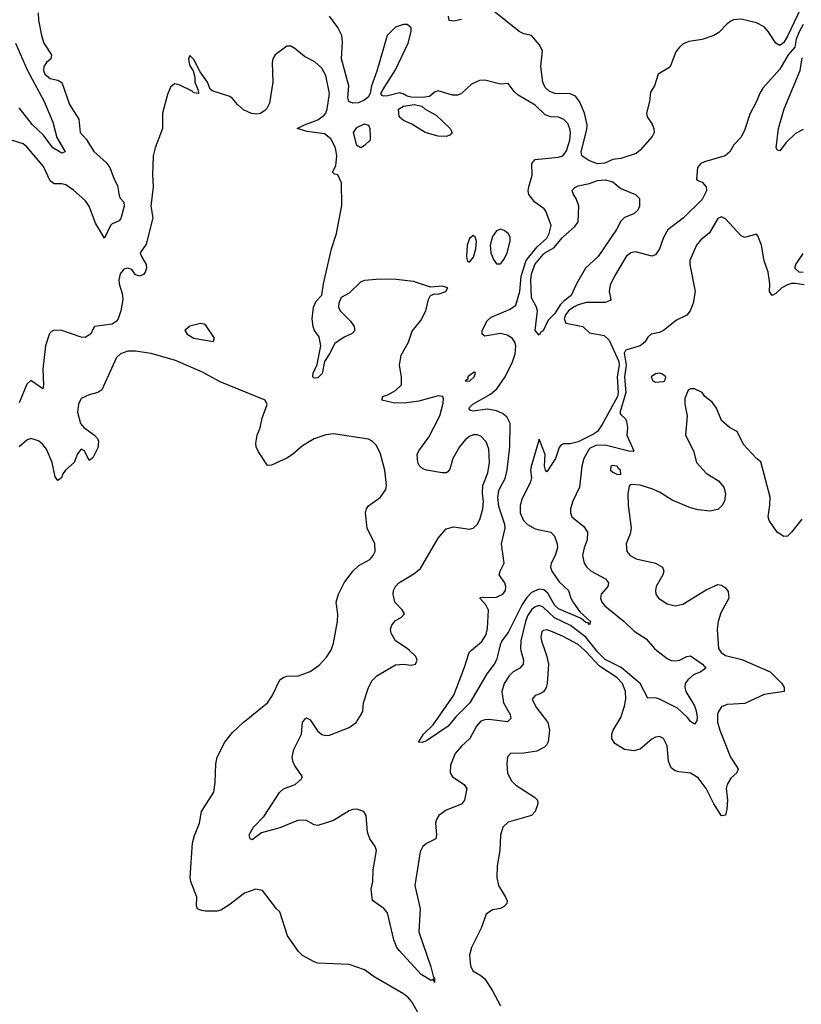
# Model space of a CAD drawing. Header units: inches. Extents: x 1384664 to 1536621, y 460766 to 646467.
# Tile 389 of 488: x 1443653 to 1447681, y 598177 to 603251. Entities that reach past the tile are written whole.
import ezdxf

# ---------------------------------------------------------------- set-up
doc = ezdxf.new("R2010")
doc.units = ezdxf.units.IN
doc.header["$MEASUREMENT"] = 0
doc.layers.add('B4549', color=7, linetype='Continuous')
doc.layers.add('B4640', color=7, linetype='Continuous')

msp = doc.modelspace()

# ---------------------------------------------------------------- linework, layer by layer
at = {"layer": 'B4549', "color": 5}
for points, elevation in [([(1445719.2, 598110), (1445673.8, 598190), (1445657.1, 598210), (1445630, 598230.6), (1445479.1, 598319.1), (1445430, 598355.6), (1445350, 598382), (1445190, 598389.4), (1445170, 598396), (1445110, 598429.3), (1445089.6, 598449.6), (1445032.3, 598530), (1444994, 598654), (1444975.3, 598670), (1444903.2, 598763.2), (1444870, 598771.3), (1444810.7, 598750), (1444730, 598687.3), (1444690, 598662.9), (1444670, 598657.6), (1444610, 598658), (1444590, 598660.5), (1444569.2, 598670), (1444563.9, 598683.9), (1444564.8, 598730), (1444534.5, 598810), (1444532, 598830), (1444543.5, 599010), (1444552.9, 599047.1), (1444579.1, 599110), (1444589.8, 599170.2), (1444653, 599270), (1444660.5, 599319.5), (1444663.3, 599416.7), (1444670, 599450.7), (1444710, 599528.4), (1444750, 599578.4), (1444804.5, 599630), (1444929.8, 599730.2), (1444953.4, 599766.6), (1444994, 599850), (1445010, 599861.1), (1445030, 599867.4), (1445090, 599870.4), (1445150, 599892.4), (1445195.5, 599924.5), (1445233.2, 599966.8), (1445255.6, 600000)], 780), ([(1446235.7, 600000), (1446249.5, 599950), (1446247.2, 599930), (1446230.2, 599910), (1446195.8, 599890), (1446174.4, 599870), (1446150.1, 599830), (1446138.1, 599790), (1446146.4, 599730), (1446179.8, 599670), (1446183.2, 599650), (1446167.1, 599632.9), (1446070, 599644.1), (1446050, 599644), (1446030, 599635.5), (1446007.1, 599610), (1445973, 599547), (1445930, 599508), (1445897.7, 599470), (1445872.2, 599410), (1445870.3, 599370), (1445882.4, 599350), (1445943, 599310), (1445957.1, 599290), (1445944.2, 599230), (1445930, 599207.8), (1445850, 599176.8), (1445813.1, 599150), (1445800.2, 599130), (1445794.7, 599110), (1445801.1, 599050), (1445797.1, 599030), (1445750, 599006.4), (1445730, 598991.1), (1445717.3, 598962.7), (1445689.5, 598790), (1445715.9, 598670), (1445709.2, 598550), (1445772, 598370), (1445782.9, 598322.9), (1445790.4, 598309.6), (1445790, 598289.5), (1445786, 598306), (1445779.1, 598300.9), (1445770, 598302), (1445721.6, 598330), (1445610, 598452.3), (1445597.1, 598470), (1445581.2, 598510), (1445548.3, 598648.3), (1445530, 598671.1), (1445471.3, 598711.3), (1445464.8, 598770), (1445472.4, 598810), (1445473.5, 598870), (1445491.9, 598970), (1445484.4, 598990), (1445457.3, 599030), (1445444.4, 599064.4), (1445437.4, 599150), (1445426.6, 599170), (1445390, 599182), (1445370, 599180.3), (1445350, 599174), (1445270, 599124.8), (1445190, 599099.1), (1445170, 599101.5), (1445130, 599124.5), (1445090, 599125.6), (1444992.7, 599087.3), (1444899.3, 599060.7), (1444850, 599024.5), (1444841.2, 599030), (1444836, 599050), (1444857, 599090), (1444912.8, 599147.2), (1444990.9, 599269.1), (1445012.6, 599287.4), (1445072, 599310), (1445103.3, 599336.7), (1445109.4, 599350), (1445069.7, 599409.7), (1445059.5, 599430), (1445056.2, 599450), (1445066, 599490), (1445105.1, 599570), (1445110.9, 599630), (1445125.1, 599650), (1445130, 599652.9), (1445150, 599643.2), (1445187, 599587), (1445210, 599568.2), (1445230, 599562.4), (1445250, 599564.4), (1445350, 599604), (1445386, 599630), (1445413.3, 599670), (1445420.5, 599690), (1445424.2, 599730), (1445449.6, 599810), (1445470, 599846), (1445493.2, 599870), (1445590, 599926), (1445630, 599930.3), (1445670, 599924.9), (1445693.2, 599930), (1445700.9, 599950), (1445693.6, 599970), (1445662, 600000)], 760), ([(1446121.1, 600000), (1446110, 599952.7), (1446098, 599930), (1446059.5, 599880.5), (1445971.7, 599730), (1445901, 599659), (1445861.1, 599610), (1445750, 599535.1), (1445727, 599527), (1445708.7, 599528.7), (1445734, 599570), (1445783.3, 599616.7), (1445889.8, 599770.2), (1445945.8, 599914.2), (1445968.3, 599990), (1445979.9, 600000)], 740), ([(1446359.6, 600000), (1446370.1, 599970.1), (1446377.7, 599930), (1446370.2, 599829.8), (1446366, 599810), (1446352, 599788), (1446330, 599774.7), (1446310, 599769.3), (1446293.4, 599750), (1446312.4, 599710), (1446374.7, 599630), (1446382.7, 599590), (1446375.8, 599530), (1446367.5, 599512.5), (1446357.2, 599502.8), (1446317.5, 599482.5), (1446250, 599471.2), (1446182.8, 599470), (1446166.9, 599453.1), (1446163.6, 599416.4), (1446167.2, 599370), (1446185.2, 599330), (1446210, 599306.3), (1446305.2, 599245.2), (1446320.5, 599230), (1446322.6, 599210), (1446308.9, 599170), (1446290.1, 599149.9), (1446170, 599116), (1446142.3, 599090), (1446130, 599048), (1446126.5, 598970), (1446114.2, 598890), (1446111.5, 598831.5), (1446120.2, 598790), (1446156, 598730), (1446164.9, 598710), (1446162.8, 598697.2), (1446150, 598680.7), (1446130, 598671.6), (1446090, 598663.7), (1446057.5, 598642.5), (1446030.4, 598570), (1445980.4, 598470), (1445970.4, 598430), (1445975.2, 598375.2), (1445987.3, 598350), (1446030, 598326), (1446050, 598308), (1446090, 598247.3), (1446130.2, 598170)], 780), ([(1447260.6, 600000), (1447267.3, 599990), (1447290, 599974.3), (1447374.5, 599954.5), (1447520.9, 599890), (1447580.8, 599830), (1447592.9, 599810), (1447592.7, 599790), (1447490, 599773.3), (1447390, 599727.9), (1447298.6, 599721.4), (1447270, 599709.6), (1447254.2, 599685.8), (1447249.4, 599670), (1447249.5, 599630.5), (1447260.8, 599590), (1447315.6, 599450), (1447356.2, 599390), (1447349, 599370), (1447317.3, 599342.7), (1447298, 599310), (1447293.8, 599290), (1447300.2, 599230), (1447297.5, 599182.5), (1447290, 599152.7), (1447270, 599148), (1447230, 599209.8), (1447189.9, 599290), (1447150, 599343.5), (1447110, 599367.7), (1447050, 599375.1), (1447030, 599381.1), (1447010, 599396.2), (1446996.4, 599430), (1446989.8, 599510), (1446970, 599547.3), (1446950, 599556.9), (1446930, 599554.3), (1446910, 599544), (1446850, 599492.3), (1446817, 599483), (1446769.9, 599489.9), (1446720.4, 599520.4), (1446705, 599545), (1446704.4, 599570), (1446711.5, 599590), (1446750, 599655.3), (1446770, 599713), (1446776.7, 599750), (1446775.5, 599790), (1446759.7, 599830), (1446730, 599862.1), (1446640.5, 599920.5), (1446570, 599995.2), (1446564.6, 600000)], 780), ([(1446936.6, 600000), (1446990, 599958.9), (1447010, 599949.4), (1447033, 599947), (1447052.3, 599950), (1447090, 599970.3), (1447110, 599973.7), (1447171.3, 599930), (1447188.4, 599910), (1447163, 599890), (1447125.4, 599874.6), (1447095.2, 599850), (1447083, 599830), (1447080.2, 599810), (1447085.2, 599790), (1447130, 599715.2), (1447139.1, 599690), (1447143.9, 599656.1), (1447141.8, 599638.2), (1447130, 599621.3), (1447110, 599635.1), (1447094.9, 599654.9), (1447042.5, 599702.5), (1446950, 599750.5), (1446930, 599757.2), (1446890, 599755.6), (1446850.5, 599830.5), (1446753.2, 599913.2), (1446670, 599954.9), (1446630, 599993.1), (1446624.6, 600000)], 760)]:
    msp.add_lwpolyline(points, dxfattribs=dict(at, elevation=elevation))
at = {"layer": 'B4640', "color": 5}
for points, elevation in [([(1443747.3, 603287.3), (1443749.1, 603249.1), (1443764.9, 603170), (1443777, 603130), (1443816.3, 603070), (1443812.7, 603050), (1443790, 603029.8), (1443776.8, 603010), (1443775.9, 602990), (1443783.1, 602970), (1443810, 602947.6), (1443850, 602939.6), (1443870, 602927.9), (1443910, 602813.7), (1443957.9, 602737.9), (1443965.1, 602670), (1443996.1, 602636.1), (1444037.1, 602570), (1444097.3, 602517.3), (1444117.5, 602490), (1444138.9, 602430), (1444156.4, 602396.4), (1444164.5, 602344.5), (1444170.8, 602330.8), (1444190.2, 602310), (1444190.8, 602290), (1444174.2, 602225.8), (1444164.8, 602215.2), (1444130, 602199.1), (1444120.9, 602190), (1444090, 602125.1), (1444043.1, 602203.1), (1444010, 602289.7), (1443990, 602318.6), (1443930, 602371.9), (1443890, 602399.9), (1443870, 602405.6), (1443830, 602406.1), (1443810, 602420.8), (1443774.8, 602494.8), (1443690, 602595.7), (1443670, 602610.6), (1443609.9, 602629.9)], 740), ([(1447679.1, 603310), (1447610, 603166.1), (1447590, 603133.2), (1447570, 603117.7), (1447550, 603129.8), (1447510.6, 603190.6), (1447490, 603213.8), (1447450, 603234.6), (1447370, 603254), (1447330.8, 603250), (1447317.3, 603242.7), (1447298.9, 603230), (1447255.4, 603184.6), (1447230, 603169.7), (1447170.2, 603149.8), (1447101.1, 603138.9), (1447072.7, 603127.3), (1447053, 603110), (1447034.7, 603085.3), (1447006.3, 603013.7), (1446997.7, 603002.3), (1446942.8, 602970), (1446924, 602910), (1446902.8, 602877.2), (1446897.6, 602830), (1446882.6, 602770), (1446887.2, 602750), (1446912.4, 602712.4), (1446921.1, 602690), (1446922, 602670), (1446912.7, 602650), (1446850, 602578.7), (1446830, 602562.4), (1446750, 602535.6), (1446710, 602531.1), (1446667.7, 602512.3), (1446630, 602509.1), (1446585.1, 602525.1), (1446549, 602550), (1446545.6, 602570), (1446575.4, 602684.6), (1446577.5, 602710), (1446562.8, 602770), (1446537.9, 602830), (1446516.2, 602856.2), (1446490, 602869.2), (1446410, 602871), (1446382.1, 602882.1), (1446361.4, 602901.4), (1446348.5, 602930), (1446338.5, 603010), (1446346.3, 603090), (1446330, 603123), (1446290, 603169.8), (1446250, 603178), (1446226.6, 603190), (1446095.6, 603295.6)], 720), ([(1445979.9, 600000), (1446033.8, 600046.2), (1446057.2, 600082.8), (1446064.3, 600115.7), (1446068, 600208), (1446055.6, 600235.6), (1446024.7, 600270), (1446026.4, 600273.6), (1446110, 600275.9), (1446142, 600290), (1446157, 600310), (1446158.3, 600330), (1446152.5, 600350), (1446123.8, 600390), (1446128.2, 600410), (1446149.4, 600450), (1446136.3, 600550), (1446154.5, 600630), (1446152.2, 600650), (1446122, 600742), (1446116.3, 600790), (1446124.2, 600830), (1446153.9, 600886.1), (1446164.7, 600930), (1446178.4, 601050), (1446180.2, 601170), (1446164, 601204), (1446141.2, 601221.2), (1446110, 601235.3), (1446063.7, 601243.7), (1445990, 601233.7), (1445976.6, 601236.6), (1445967.4, 601250), (1445987.4, 601270), (1446078.6, 601321.4), (1446110.8, 601349.2), (1446154.1, 601410), (1446192.8, 601487.2), (1446205.6, 601530), (1446209.3, 601570), (1446204.9, 601590), (1446189.9, 601610), (1446165, 601625), (1446130, 601633.2), (1446050, 601619.8), (1446036.8, 601630), (1446035.7, 601650), (1446061.2, 601698.8), (1446081.8, 601718.2), (1446180.6, 601759.4), (1446210, 601780.2), (1446230, 601850.4), (1446236.6, 601930), (1446262.1, 602010), (1446319.8, 602080.2), (1446370, 602125.9), (1446381.9, 602150), (1446391.2, 602190), (1446365, 602265), (1446356.2, 602276.2), (1446307.8, 602310), (1446277.1, 602350), (1446273.3, 602370), (1446276.2, 602390), (1446294, 602450), (1446292.8, 602510), (1446309.9, 602530.1), (1446430, 602542), (1446451.6, 602550), (1446470, 602574.7), (1446488.7, 602630), (1446491.9, 602670), (1446488.4, 602688.4), (1446476.7, 602716.7), (1446457.5, 602737.5), (1446430, 602748.9), (1446390, 602750.6), (1446361.1, 602761.1), (1446308.7, 602810), (1446222, 602862), (1446201.1, 602881.1), (1446170, 602922.7), (1446130, 602919.6), (1446050, 602939.7), (1446022, 602938), (1445980.3, 602919.7), (1445930.4, 602870), (1445910, 602861.7), (1445882.7, 602862.7), (1445810, 602883.7), (1445790, 602877.2), (1445764.7, 602855.3), (1445729.3, 602849.3), (1445670, 602851.8), (1445650, 602857), (1445629.7, 602869.7), (1445610, 602873.5), (1445550, 602858.3), (1445530, 602856.2), (1445520.8, 602860.8), (1445514.5, 602870), (1445524.4, 602890), (1445590, 602992.3), (1445655.5, 603130), (1445669.6, 603189.6), (1445669.5, 603209.5), (1445650, 603226), (1445630, 603226.6), (1445590, 603212.7), (1445546.4, 603170), (1445493.9, 602986.1), (1445466, 602910), (1445459.1, 602870), (1445448.9, 602851.1), (1445425.9, 602834.1), (1445396.6, 602823.4), (1445370, 602820.2), (1445348.7, 602828.7), (1445344.6, 602850), (1445349.2, 602910), (1445311.1, 603050), (1445315.9, 603135.9), (1445312.3, 603170), (1445291.5, 603211.5), (1445249.9, 603270)], 740), ([(1445930, 603251.6), (1445890, 603242.7), (1445866.8, 603246.8), (1445862.9, 603270)], 720), ([(1447690, 603226.1), (1447670, 603188.7), (1447654.2, 603150), (1447647.8, 603110), (1447612.6, 603070), (1447570, 602995.5), (1447482.5, 602897.5), (1447466.7, 602873.3), (1447450, 602829.6), (1447415.6, 602764.4), (1447390, 602684.5), (1447370, 602645.1), (1447333.5, 602606.5), (1447311.8, 602570), (1447288.4, 602550), (1447181.3, 602518.7), (1447162.6, 602510), (1447146.3, 602490), (1447140.5, 602430), (1447143.7, 602423.7), (1447170, 602413.1), (1447191.2, 602390), (1447192.1, 602370), (1447170, 602324.8), (1447074.4, 602230), (1446992.6, 602167.4), (1446971, 602129), (1446949.4, 602070), (1446930, 602039.2), (1446910, 602033.3), (1446825.6, 602054.4), (1446803, 602050), (1446777.4, 602030), (1446717.7, 601930), (1446696.2, 601883.8), (1446690.2, 601850), (1446698.5, 601810), (1446695.2, 601804.8), (1446670, 601794.3), (1446573.6, 601793.6), (1446530, 601781.5), (1446506.2, 601770), (1446480.4, 601750), (1446465.8, 601730), (1446458.1, 601710), (1446466.4, 601686.4), (1446554, 601670), (1446590, 601637.1), (1446664.2, 601624.2), (1446690, 601600.5), (1446739.6, 601490), (1446742.5, 601470), (1446732.3, 601410), (1446736.5, 601330), (1446733, 601310), (1446654.7, 601165.3), (1446630.7, 601129.3), (1446610, 601114.6), (1446530, 601075.5), (1446490, 601065.7), (1446454.7, 601065.3), (1446441.1, 601058.9), (1446432.8, 601047.2), (1446414.2, 600990), (1446370, 600922), (1446362.9, 600930), (1446356.9, 600950), (1446360.4, 601010), (1446330, 601088.7), (1446289.2, 600949.2), (1446285.4, 600930), (1446290.2, 600890), (1446285.5, 600870), (1446241.2, 600778.8), (1446232.4, 600747.6), (1446231.5, 600710), (1446248.5, 600670), (1446269.1, 600649.1), (1446310, 600628.1), (1446389.5, 600609.5), (1446408.4, 600590), (1446422.1, 600550), (1446423.7, 600530), (1446412.5, 600490), (1446392.5, 600450), (1446389, 600430), (1446394.4, 600410), (1446433.5, 600353.5), (1446481.1, 600310), (1446492.7, 600270), (1446505.9, 600245.9), (1446539.7, 600199.7), (1446593.7, 600150), (1446590, 600132.7), (1446582.6, 600142.6), (1446570, 600143.9), (1446545.5, 600165.5), (1446430, 600215.3), (1446410, 600233.1), (1446375.1, 600295.1), (1446353.9, 600313.9), (1446330, 600316.7), (1446290, 600299.2), (1446266.4, 600273.6), (1446242.5, 600237.5), (1446170, 600092.9), (1446137.1, 600050), (1446128.2, 600030), (1446121.1, 600000)], 740), ([(1443631.7, 603130), (1443691.9, 602991.9), (1443779, 602830), (1443822.7, 602722.7), (1443844.1, 602644.1), (1443886.8, 602570), (1443870, 602564), (1443824.1, 602590), (1443775.7, 602655.7), (1443719, 602710), (1443650, 602796.5)], 720), ([(1445662, 600000), (1445650, 600011.5), (1445590, 600049.5), (1445567.3, 600090), (1445564.5, 600110), (1445569.7, 600130.3), (1445590, 600154.8), (1445618, 600170), (1445635.3, 600190), (1445624, 600210), (1445586.6, 600250), (1445577, 600290), (1445579.5, 600310), (1445589.4, 600330), (1445607, 600350), (1445684.7, 600395.3), (1445717.8, 600422.2), (1445810, 600578.8), (1445850, 600626.8), (1445890, 600638.4), (1445970, 600626.5), (1445990, 600631.5), (1446010.5, 600649.5), (1446023.9, 600676.1), (1446039.1, 600730), (1446043.4, 600770), (1446037.7, 600810), (1446039.9, 600850), (1446064.6, 600915.4), (1446074, 600970), (1446070, 601037.2), (1446056.4, 601076.4), (1446030, 601105.3), (1446010, 601111.6), (1445990, 601111.4), (1445970, 601103.5), (1445950, 601087.8), (1445919.4, 601050), (1445884.8, 600990), (1445870, 600935.1), (1445858.8, 600921.2), (1445850, 600915.3), (1445830, 600915.3), (1445750, 600929), (1445730, 600936.8), (1445712.9, 600952.9), (1445704.6, 600970), (1445701.1, 601010), (1445708.9, 601030), (1445760.5, 601099.5), (1445818.7, 601210), (1445835.7, 601275.7), (1445837.4, 601297.4), (1445833, 601310), (1445810, 601312.8), (1445710, 601285.2), (1445634.4, 601274.4), (1445577.4, 601277.4), (1445519, 601290), (1445524, 601310), (1445550, 601318.3), (1445590, 601339.6), (1445619.8, 601370), (1445621.1, 601410), (1445610.8, 601470), (1445618.2, 601521.8), (1445656.4, 601590), (1445674.5, 601645.5), (1445719.4, 601700.6), (1445746, 601750), (1445759, 601810), (1445769.2, 601830), (1445790, 601838.8), (1445810, 601837.3), (1445848.7, 601850), (1445859, 601870), (1445830, 601877.4), (1445770, 601872.6), (1445682.3, 601902.3), (1445592.5, 601912.5), (1445510, 601914.8), (1445430, 601906.9), (1445410, 601899.7), (1445350, 601842), (1445310, 601819), (1445297.1, 601790), (1445296.4, 601770), (1445304.2, 601750), (1445357.7, 601697.7), (1445377, 601670), (1445379.8, 601650), (1445365.3, 601634.7), (1445324.5, 601615.5), (1445276.8, 601583.2), (1445250.1, 601530), (1445223.5, 601490), (1445211.4, 601428.6), (1445190, 601406.2), (1445170, 601403.9), (1445163.9, 601410), (1445165.7, 601430), (1445186.3, 601473.7), (1445205.3, 601570), (1445196.4, 601616.4), (1445172.7, 601650), (1445164.5, 601670), (1445160.5, 601710), (1445167.1, 601770), (1445180.1, 601799.9), (1445210, 601831), (1445218.8, 601890), (1445260.4, 602070), (1445284.9, 602150), (1445313.4, 602293.4), (1445310.6, 602410), (1445291.6, 602451.6), (1445274.6, 602454.6), (1445265.6, 602465.6), (1445282.3, 602497.7), (1445287.7, 602550), (1445279.9, 602590), (1445257, 602637), (1445223, 602663), (1445134.4, 602674.4), (1445082.7, 602690), (1445120.9, 602710), (1445190, 602735.5), (1445221.4, 602758.6), (1445231, 602770), (1445237.6, 602790), (1445249, 602870), (1445230, 602962.7), (1445210, 603001.3), (1445173.7, 603033.7), (1445121.3, 603061.3), (1445070, 603102.9), (1445050, 603114), (1445030, 603114.5), (1444968.7, 603070), (1444958, 603050), (1444954.6, 603030), (1444957, 602930), (1444939.5, 602820.5), (1444926.7, 602793.3), (1444916.7, 602783.3), (1444893, 602767), (1444875.1, 602764.9), (1444847, 602767), (1444806.9, 602786.9), (1444774.7, 602814.7), (1444750, 602845.2), (1444734.8, 602854.8), (1444644, 602884), (1444633.6, 602893.6), (1444621.2, 602930), (1444582.7, 602982.7), (1444550, 603046), (1444530, 603066), (1444522, 603050), (1444524.7, 603035.3), (1444530, 603014), (1444547.1, 602987.1), (1444555.3, 602955.3), (1444556, 602930), (1444572, 602888), (1444574, 602870), (1444550, 602874), (1444542, 602882), (1444474.9, 602914.9), (1444450, 602920.5), (1444430, 602903), (1444414.4, 602865.6), (1444388, 602770), (1444389.2, 602690.8), (1444350.4, 602590.4), (1444340.2, 602550), (1444337.6, 602450), (1444340.9, 602390), (1444328.7, 602290), (1444339.3, 602230), (1444305.1, 602094.9), (1444274, 602050), (1444280.5, 602030), (1444304.6, 601990), (1444306.3, 601970), (1444299.6, 601950), (1444290, 601938), (1444270, 601929.6), (1444250, 601936.2), (1444230, 601963.6), (1444210, 601971.2), (1444190, 601964.7), (1444170, 601940.7), (1444164.3, 601910), (1444165.8, 601890), (1444180.7, 601840.7), (1444183.5, 601810), (1444173.5, 601750), (1444160.7, 601710), (1444150, 601696), (1444130, 601682.7), (1444038, 601670), (1444017.3, 601630), (1443990, 601612.7), (1443970, 601615.1), (1443870, 601649.7), (1443830, 601650.8), (1443815.9, 601644.1), (1443806.5, 601633.5), (1443785.3, 601570), (1443771.7, 601450), (1443776, 601370), (1443771.8, 601348.2), (1443710, 601391.6), (1443690, 601373), (1443650, 601276.8)], 760), ([(1447690, 602686), (1447650, 602664.9), (1447601.9, 602618.1), (1447570, 602574.7), (1447558, 602578), (1447551.1, 602591.1), (1447563.4, 602690), (1447592.2, 602792.2), (1447675.4, 602990), (1447685.8, 603054.2)], 740), ([(1447695.9, 601884.1), (1447650, 601892), (1447630, 601892), (1447610, 601885.2), (1447581, 601870), (1447550, 601840.9), (1447529.9, 601829.9), (1447517.1, 601850), (1447517.8, 601890), (1447510.6, 601950.6), (1447488.5, 602008.5), (1447475.4, 602090), (1447457.4, 602137.4), (1447450, 602146), (1447388, 602128), (1447370, 602138), (1447290, 602225.2), (1447270, 602236), (1447250, 602226), (1447208.1, 602151.9), (1447163.4, 602116.6), (1447141.3, 602090), (1447106.7, 602010), (1447106.7, 601990), (1447133.2, 601850), (1447122.9, 601790), (1447108, 601750), (1447090, 601728.4), (1447038, 601702), (1446970, 601649.7), (1446950, 601639.8), (1446907, 601630), (1446890, 601614.3), (1446875, 601590), (1446850.2, 601570), (1446781.8, 601550), (1446774.2, 601545.8), (1446767.1, 601532.9), (1446778.6, 601470), (1446769.7, 601410), (1446776.8, 601330), (1446746, 601226), (1446750, 601215.8), (1446774.1, 601194.1), (1446780.5, 601180.5), (1446784.9, 601150), (1446782, 601110), (1446817.1, 601030), (1446813.5, 601026.5), (1446792.3, 601027.7), (1446670, 601059.4), (1446622.6, 601057.4), (1446590, 601041.7), (1446560.6, 600990), (1446550.5, 600950), (1446537.2, 600842.8), (1446503.8, 600770), (1446491.6, 600730), (1446491.1, 600710), (1446499, 600690), (1446559.8, 600639.8), (1446578.6, 600610), (1446577.7, 600570), (1446561.5, 600530), (1446553, 600490), (1446562.4, 600450), (1446575.8, 600430), (1446597.7, 600410), (1446672.2, 600370), (1446686.9, 600350), (1446684, 600330), (1446648.8, 600290), (1446645.7, 600270), (1446653.4, 600250), (1446668.8, 600230), (1446767.4, 600150), (1446819.3, 600099.3), (1446880.6, 600060.6), (1446923.6, 600010), (1446936.6, 600000)], 760), ([(1447690, 601948.6), (1447669, 601950), (1447647.2, 601970), (1447652.2, 601990), (1447690, 602045.4)], 740), ([(1445255.6, 600000), (1445257.4, 600002.6), (1445270, 600038), (1445291.2, 600150), (1445292.5, 600187.5), (1445284.1, 600250), (1445295.9, 600290), (1445325, 600350), (1445370, 600409.2), (1445400.7, 600439.3), (1445456.9, 600470), (1445474.3, 600490), (1445484, 600510), (1445482.7, 600550), (1445443.7, 600630), (1445435.3, 600710), (1445439.2, 600730), (1445450, 600745.3), (1445512.8, 600790), (1445539.7, 600830), (1445542.6, 600850), (1445534.2, 600930), (1445510, 601019), (1445490, 601059), (1445470, 601079.3), (1445449.6, 601089.6), (1445270, 601117.6), (1445230, 601111.5), (1445170, 601091.2), (1445110, 601055.8), (1445058.4, 601010), (1445030, 600991.1), (1444950, 600956.3), (1444930, 600954.5), (1444883.6, 601023.6), (1444871.1, 601050), (1444869, 601069), (1444876.4, 601110), (1444892.2, 601147.8), (1444903, 601197), (1444927.5, 601267.5), (1444917.6, 601290), (1444685.4, 601385.4), (1444595.3, 601435.3), (1444455.4, 601495.4), (1444330, 601531.2), (1444250, 601542.6), (1444210, 601543.4), (1444171.4, 601530), (1444151.2, 601510), (1444076.5, 601343.5), (1444056, 601330), (1444010, 601318.7), (1443970, 601298.4), (1443956.5, 601270), (1443951.3, 601228.7), (1443965.6, 601170), (1443983.2, 601150), (1444039, 601110), (1444053.1, 601093.1), (1444058, 601078), (1444055.6, 601044.4), (1444030, 600992.7), (1444010, 600979.3), (1443986.6, 601030), (1443970, 601037.7), (1443950, 601014), (1443932.9, 600970), (1443888.9, 600930), (1443874.4, 600910), (1443867.7, 600890), (1443850, 600876.2), (1443836.2, 600896.2), (1443820.3, 600970), (1443790, 601038.7), (1443770, 601064.2), (1443750, 601080.7), (1443710, 601092.3), (1443690, 601084), (1443650, 601049.3)], 780), ([(1447682.7, 600677.3), (1447630, 600609.5), (1447610, 600589.6), (1447590, 600587.6), (1447557, 600610), (1447514.7, 600670), (1447509.7, 600690), (1447519.2, 600750), (1447519.8, 600790), (1447472.7, 600972.7), (1447450, 600989.2), (1447382.3, 601062.3), (1447349.4, 601129.4), (1447310, 601149.4), (1447270, 601186), (1447243, 601250), (1447221, 601281), (1447184, 601310), (1447169.3, 601329.3), (1447130, 601349), (1447110, 601348.7), (1447098, 601342), (1447081.1, 601298.9), (1447080.4, 601270), (1447091.8, 601210), (1447083.7, 601110), (1447124.9, 601030), (1447140.4, 600970), (1447190, 600914.4), (1447254.5, 600874.5), (1447281.5, 600841.5), (1447290.3, 600810), (1447284.2, 600770), (1447272.2, 600747.8), (1447250, 600726.3), (1447210, 600719.1), (1447150, 600725), (1447110, 600735.4), (1447015, 600775), (1446950, 600816.5), (1446910, 600833.5), (1446850, 600852.8), (1446803.8, 600856.2), (1446793.2, 600846.8), (1446786, 600810), (1446788.9, 600750), (1446804, 600630), (1446798.8, 600601.2), (1446777.7, 600550), (1446780.9, 600510), (1446798.7, 600490), (1446830, 600473.4), (1446930, 600450.3), (1446964.9, 600430), (1446973, 600410), (1446966.4, 600390), (1446933.1, 600330), (1446928.9, 600308.9), (1446931.8, 600290), (1446944.9, 600270), (1446990, 600241.5), (1447030, 600231.3), (1447070, 600238.6), (1447190, 600313.4), (1447250, 600340.5), (1447270, 600336.3), (1447290, 600324), (1447304.4, 600304.4), (1447306.4, 600270), (1447265.5, 600194.5), (1447252.6, 600150), (1447247.9, 600107.9), (1447253.8, 600010), (1447260.6, 600000)], 780), ([(1446624.6, 600000), (1446570, 600069.9), (1446491.7, 600130), (1446409.6, 600169.6), (1446350, 600224.6), (1446330, 600232.1), (1446310, 600225.9), (1446290, 600209.4), (1446270, 600178.9), (1446259.2, 600150), (1446234.8, 600050), (1446233, 600010), (1446235.7, 600000)], 760), ([(1446564.6, 600000), (1446530, 600030.7), (1446450, 600074.9), (1446390, 600100.6), (1446370, 600107.4), (1446350, 600104.2), (1446344.2, 600095.8), (1446338.2, 600070), (1446342, 600050), (1446359.6, 600000)], 780)]:
    msp.add_lwpolyline(points, dxfattribs=dict(at, elevation=elevation))
for points, elevation in [([(1445850, 602649.3), (1445810, 602650.5), (1445742.7, 602670), (1445673.3, 602713.3), (1445630, 602730.9), (1445607.7, 602750), (1445604.7, 602790), (1445630, 602806), (1445685.2, 602814.8), (1445724.8, 602804.8), (1445741.6, 602790), (1445799.2, 602759.2), (1445871.8, 602690), (1445881.2, 602670), (1445870, 602656.8)], 740), ([(1445410, 602591.6), (1445390, 602603.5), (1445372.7, 602670), (1445390, 602696.2), (1445430, 602713.6), (1445450, 602708.2), (1445456.3, 602690), (1445458.5, 602650), (1445458.5, 602630), (1445430, 602602.1)], 740), ([(1446330, 601626), (1446309.7, 601650), (1446320.8, 601750), (1446315.3, 601770), (1446290, 601818), (1446286.9, 601910), (1446290, 601939.5), (1446307.3, 601990), (1446350, 602040.4), (1446359.6, 602050), (1446405.1, 602074.9), (1446450, 602128.8), (1446514, 602186), (1446531.6, 602210), (1446534.8, 602290), (1446521.3, 602330), (1446506.1, 602350), (1446499.9, 602370), (1446503.7, 602376.3), (1446513.1, 602386.9), (1446530, 602394.8), (1446590, 602407.8), (1446630, 602421.9), (1446670, 602425.8), (1446710, 602415.5), (1446750, 602381.3), (1446825.7, 602350), (1446847, 602330), (1446847.2, 602290), (1446838.7, 602270), (1446818, 602250), (1446770, 602232.1), (1446750, 602212.8), (1446728.2, 602170), (1446633.1, 602030), (1446567.8, 601970), (1446521.5, 601890), (1446495.2, 601830), (1446457.9, 601802.1), (1446438.8, 601781.2), (1446410, 601737.7), (1446376.8, 601703.2), (1446350, 601647.9), (1446339.1, 601640.9)], 720), ([(1446130, 602171.2), (1446110, 602162.4), (1446090, 602133.6), (1446076.9, 602090), (1446081.2, 602050), (1446094.7, 602014.7), (1446110, 601993), (1446130, 601993), (1446150, 602016.3), (1446165.4, 602050), (1446180.5, 602110), (1446179.7, 602130), (1446169.6, 602150), (1446150, 602164.7)], 760), ([(1445990, 602139.7), (1445970, 602124.2), (1445958.9, 602090), (1445955.8, 602030), (1445959.5, 602010), (1445970, 602000.9), (1445991.9, 602028.1), (1446003.5, 602070), (1446007.3, 602110), (1446000.5, 602130)], 760), ([(1444585.1, 601685.1), (1444530, 601671), (1444504.4, 601650), (1444516.1, 601630), (1444550, 601610.2), (1444650, 601592), (1444657.2, 601610), (1444614.1, 601674.1), (1444602.9, 601682.9)], 780), ([(1445994.7, 601434.7), (1445970, 601418.4), (1445962.4, 601410), (1445962, 601398), (1445948.2, 601390), (1445970, 601388.9), (1445995.1, 601410), (1446001.2, 601430)], 760), ([(1446950, 601429), (1446930, 601426), (1446907.7, 601410), (1446916, 601390), (1446930, 601383), (1446970, 601386.8), (1446978, 601390), (1446982, 601410), (1446964.7, 601424.7)], 780), ([(1446710, 600954), (1446698.8, 600950), (1446697.3, 600930), (1446710, 600919.1), (1446730, 600908.5), (1446750, 600907.3), (1446749.3, 600930), (1446738, 600938), (1446731.2, 600950)], 780)]:
    msp.add_lwpolyline(points, close=True, dxfattribs=dict(at, elevation=elevation))

doc.saveas('drawing.dxf')
